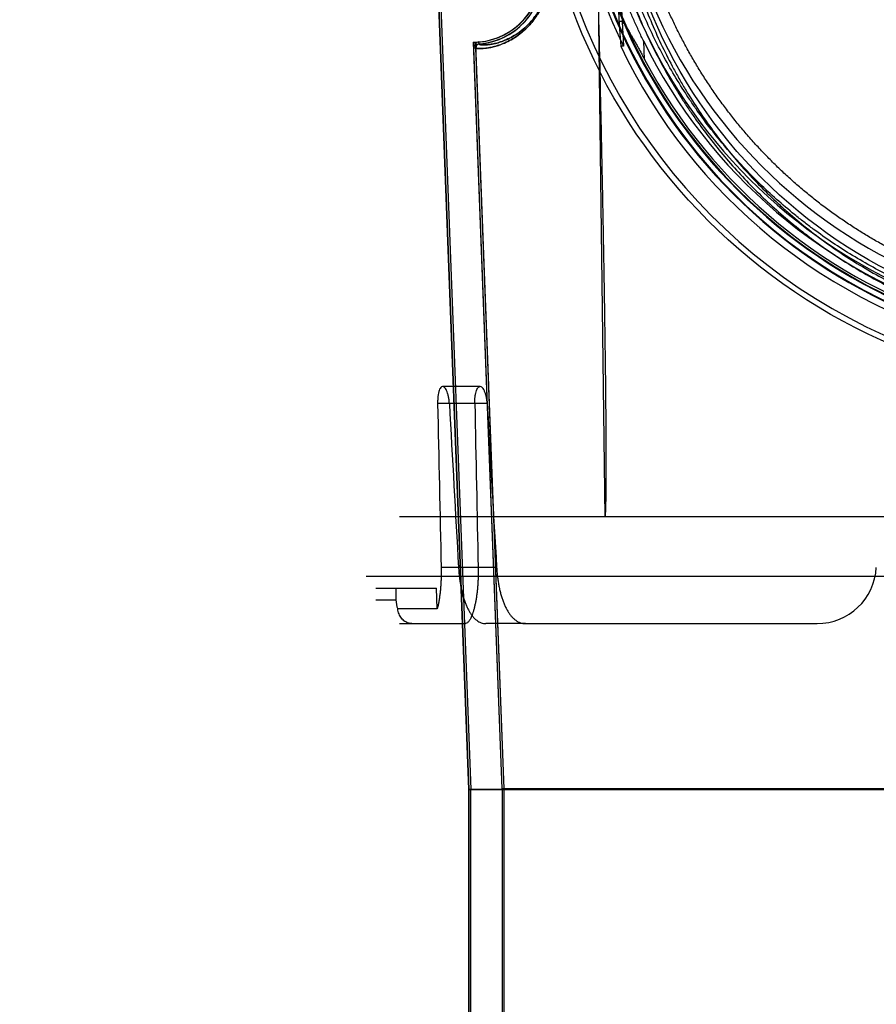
# Model space of a CAD drawing. Header units: millimetres. Extents: x 0 to 297, y 0 to 210.
# Tile 370 of 405: x 241.802 to 242.163, y 157.951 to 158.366. Entities that reach past the tile are written whole.
import ezdxf

# ---------------------------------------------------------------- set-up
doc = ezdxf.new("R2010")
doc.units = ezdxf.units.MM
doc.header["$LTSCALE"] = 16.335
doc.layers.get('0').update_dxf_attribs({"linetype": 'CONTINUOUS'})
for name, color, linetype in [('AXES_REF', 7, 'CONTINUOUS'), ('INTFCLR_1', 7, 'CONTINUOUS'), ('INTFCLR_144815', 7, 'CONTINUOUS'), ('INTFCLR_72935', 7, 'CONTINUOUS')]:
    doc.layers.add(name, color=color, linetype=linetype)

msp = doc.modelspace()

# ---------------------------------------------------------------- linework, layer by layer
at = {"color": 7, "linetype": 'Continuous'}
for radius in [4.8479140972, 4.8475, 4.8164570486]:
    msp.add_circle((241.5069109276, 154.9564782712), radius, dxfattribs=at)
msp.add_arc((241.5069109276, 154.9564782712), 4.8, 278.2771290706, 261.7228709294, dxfattribs=at)
at = {"layer": 'AXES_REF', "color": 7, "linetype": 'Continuous'}
msp.add_arc((241.5069109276, 154.9564782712), 4.91, 113.0826119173, 66.9173880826, dxfattribs=at)
at = {"layer": 'AXES_REF', "color": 9, "linetype": 'Continuous'}
msp.add_arc((241.5069109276, 154.9564782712), 4.4222561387, 94.4118118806, 85.5881881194, dxfattribs=at)
at = {"layer": 'INTFCLR_1', "color": 6, "linetype": 'Continuous'}
for p, q in [((241.9653248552, 158.7206826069), (241.9912747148, 158.0414711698)), ((241.9662053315, 158.7207297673), (241.9921563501, 158.0414880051)), ((242.0053930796, 158.0417407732), (241.9934450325, 158.354468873)), ((242.0062747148, 158.0417576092), (241.9943260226, 158.3545025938)), ((241.9912747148, 156.7064711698), (241.9912747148, 158.0414711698)), ((242.5428267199, 158.0414711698), (241.9912747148, 158.0414711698)), ((241.9921563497, 156.7064711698), (241.9921563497, 158.0414795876)), ((242.5287083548, 158.0417491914), (242.0053927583, 158.0417491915)), ((242.0053930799, 158.0417491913), (242.0053930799, 157.7576758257)), ((242.0062747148, 157.7576758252), (242.0062747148, 158.0417576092))]:
    msp.add_line(p, q, dxfattribs=at)
at = {"layer": 'INTFCLR_1', "color": 9, "linetype": 'Continuous'}
for p, q in [((241.9956947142, 158.3560544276), (241.9956181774, 158.356932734)), ((241.9934450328, 158.3544688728), (241.9943260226, 158.3545025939))]:
    msp.add_line(p, q, dxfattribs=at)
msp.add_circle((242.2670507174, 158.4514782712), 0.215, dxfattribs=at)
at = {"layer": 'INTFCLR_1', "color": 6, "linetype": 'Continuous'}
for centre, radius, start, end in [((241.9931128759, 158.3856826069), 0.028858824, 274.9802481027, 2.1879701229), ((241.9931128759, 158.3856826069), 0.0297404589, 274.9802484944, 2.1879705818), ((241.9958250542, 158.3545599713), 0.0023817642, 94.98291742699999, 182.1919978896), ((241.9958250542, 158.3545599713), 0.0015001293, 94.98369606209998, 182.1920035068)]:
    msp.add_arc(centre, radius, start, end, dxfattribs=at)
at = {"layer": 'INTFCLR_1', "color": 9, "linetype": 'Continuous'}
for points, knots in [([(242.3603518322, 158.6501280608), (242.3587406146, 158.6509125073), (242.3554866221, 158.6524466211), (242.3488856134, 158.6553578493), (242.3370745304, 158.660039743), (242.3231190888, 158.6643700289), (242.310609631, 158.6672153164), (242.3042393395, 158.6684047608), (242.3005591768, 158.6690171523), (242.2913445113, 158.6704258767), (242.2755620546, 158.6718907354), (242.2569137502, 158.6716556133), (242.2448577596, 158.6705504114), (242.2392915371, 158.6698545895), (242.2355849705, 158.669341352), (242.2255503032, 158.6677491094), (242.2094530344, 158.6641092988), (242.1938729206, 158.6588556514), (242.1846564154, 158.6550807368), (242.1813410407, 158.6536487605), (242.1764339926, 158.6514552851), (242.1661101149, 158.6464471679), (242.1509855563, 158.6376762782), (242.1368954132, 158.6275702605), (242.1283032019, 158.6204258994), (242.1244488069, 158.6170231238), (242.1219106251, 158.6147283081), (242.1151121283, 158.6083594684), (242.1046613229, 158.5973571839), (242.0921656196, 158.5815013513), (242.0829975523, 158.5673794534), (242.0772489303, 158.5570296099), (242.0741374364, 158.5509390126), (242.0696383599, 158.5416015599), (242.0636469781, 158.5270449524), (242.058499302, 158.5101650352), (242.0559177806, 158.4988382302), (242.0548655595, 158.4934703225), (242.0541993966, 158.4898339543), (242.052541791, 158.4797266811), (242.0512305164, 158.4666604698), (242.0509065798, 158.4534963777), (242.0509968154, 158.4468358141), (242.0511225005, 158.4430048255), (242.0515560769, 158.4335137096), (242.0528207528, 158.4212627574), (242.0551693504, 158.4082709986), (242.0565768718, 158.4018718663), (242.0574478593, 158.3982391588), (242.0588101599, 158.3928556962), (242.061079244, 158.3849312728), (242.0657218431, 158.371287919), (242.0712782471, 158.3581538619), (242.0769036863, 158.3471341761), (242.0803131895, 158.3410052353), (242.085580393, 158.3320439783), (242.0942066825, 158.3191616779), (242.1072404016, 158.303166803), (242.1180961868, 158.2921440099), (242.1257782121, 158.2852178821), (242.1310432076, 158.2806946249), (242.1405688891, 158.2730888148), (242.1550681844, 158.2631395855), (242.167431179, 158.2563339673), (242.1738189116, 158.2532207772)], [0, 0, 0, 0, 0.0078493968, 0.0157556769, 0.0315973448, 0.06348082, 0.0796255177, 0.0877696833, 0.09186257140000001, 0.09596636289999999, 0.128600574, 0.1611442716, 0.177500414, 0.1816059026, 0.1857145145, 0.1938901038, 0.2261064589, 0.2578609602, 0.2657731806, 0.2697286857, 0.2736790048, 0.2893160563, 0.3199691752, 0.350131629, 0.3651446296, 0.3688979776, 0.3726519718, 0.3801321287, 0.4097003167, 0.4390100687, 0.4684423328, 0.4833358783, 0.4908515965, 0.498396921, 0.52873346, 0.5596898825, 0.5755734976, 0.5795998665, 0.5836492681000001, 0.5917658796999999, 0.6244614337, 0.6410489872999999, 0.6494251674, 0.6536350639, 0.6578378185, 0.6910418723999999, 0.7074624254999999, 0.7156483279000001, 0.7197377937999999, 0.7238248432, 0.7399718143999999, 0.7558251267, 0.7869322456, 0.802323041, 0.8100025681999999, 0.8176490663, 0.8478512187, 0.8777971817, 0.9079026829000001, 0.9155006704, 0.9231007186, 0.93830313, 0.9688745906, 1, 1, 1, 1]), ([(241.9943260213, 158.3545025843), (241.9943342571, 158.3542859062), (241.9954987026, 158.3542117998), (241.9964886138, 158.3541324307), (241.9981478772, 158.354248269), (241.9997746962, 158.3544655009), (242.0017348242, 158.3548695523), (242.0039839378, 158.3555199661), (242.0065228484, 158.3564975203), (242.0093271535, 158.3579010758), (242.0123763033, 158.359865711), (242.0149711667, 158.362034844), (242.0170872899, 158.3642117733), (242.0187391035, 158.3661978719), (242.0200580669, 158.36808744), (242.0210808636, 158.3697877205), (242.0221225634, 158.3717284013), (242.0230581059, 158.3738613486), (242.0238538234, 158.3761854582), (242.0243860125, 158.3781137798), (242.0248155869, 158.3801758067), (242.0252246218, 158.3831098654), (242.0252997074, 158.3853794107), (242.0252417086, 158.3869033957)], [0, 0, 0, 0, 0.0129007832, 0.0477801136, 0.07449872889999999, 0.1073882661, 0.1467237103, 0.1929830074, 0.2466911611, 0.3083123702, 0.3792507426, 0.4620352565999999, 0.508884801, 0.5597369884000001, 0.6155593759, 0.6457937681, 0.6777486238, 0.7465620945, 0.7840437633, 0.8238376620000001, 0.8654990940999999, 0.9092634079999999, 1, 1, 1, 1]), ([(241.9956947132, 158.3560544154), (241.9957020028, 158.3558467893), (241.9967985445, 158.3557469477), (241.9977477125, 158.3556753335), (241.9993203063, 158.3557737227), (242.0008650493, 158.3559749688), (242.0027256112, 158.3563529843), (242.004861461, 158.3569668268), (242.0072730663, 158.3578930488), (242.0099375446, 158.3592264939), (242.0128354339, 158.3610963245), (242.0153015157, 158.3631629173), (242.0173128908, 158.3652382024), (242.0188834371, 158.3671327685), (242.020137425, 158.3689356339), (242.0211099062, 158.3705582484), (242.022100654, 158.3724110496), (242.022990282, 158.3744475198), (242.0237468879, 158.3766665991), (242.0242529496, 158.378508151), (242.0246613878, 158.3804775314), (242.0250502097, 158.3832800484), (242.0251213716, 158.3854477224), (242.0250660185, 158.3869034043)], [0, 0, 0, 0, 0.0129809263, 0.0477590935, 0.0743728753, 0.107135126, 0.1463267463, 0.1924321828, 0.2459854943, 0.3074636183, 0.378286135, 0.461004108, 0.5078490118, 0.5587223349, 0.6145978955, 0.6448734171, 0.6768805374, 0.7458344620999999, 0.7834065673, 0.8233054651, 0.8650849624, 0.9089800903, 1, 1, 1, 1])]:
    msp.add_open_spline(points, degree=3, knots=knots, dxfattribs=at)
at = {"layer": 'INTFCLR_144815', "color": 9, "linetype": 'Continuous'}
for p, q in [((242.045206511, 158.4378655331), (242.0486798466, 158.1564782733)), ((242.0536652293, 158.3856856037), (242.0547644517, 158.3642242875)), ((242.0655295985, 158.3495050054), (242.065135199, 158.357205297)), ((241.9961354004, 158.2114782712), (241.980227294, 158.2114782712)), ((241.9990782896, 158.2043707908), (241.9781813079, 158.2043707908)), ((242.0030563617, 158.1351698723), (241.9796508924, 158.1351698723)), ((241.9520507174, 158.1214782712), (241.9605558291, 158.1214782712)), ((241.9620507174, 158.1114782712), (241.9898807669, 158.1114782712)), ((242.0152169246, 158.1114782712), (241.998470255, 158.1114782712))]:
    msp.add_line(p, q, dxfattribs=at)
at = {"layer": 'INTFCLR_144815', "color": 6, "linetype": 'Continuous'}
for p, q in [((242.0550278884, 158.3854508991), (242.0565795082, 158.3551248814)), ((242.054763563, 158.3642344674), (242.0554200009, 158.3551188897)), ((242.0565799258, 158.3551249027), (242.0554200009, 158.3551188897)), ((242.5719507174, 158.1564782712), (241.9621507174, 158.1564782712)), ((241.9479940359, 158.1314782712), (242.5861073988, 158.1314782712)), ((241.9520507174, 158.1264782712), (241.9776862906, 158.1264782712)), ((241.9605558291, 158.1264782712), (241.9605558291, 158.1214782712)), ((241.9780047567, 158.1176337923), (241.9776862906, 158.1264782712)), ((241.9780047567, 158.1176337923), (241.961345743, 158.1176337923)), ((242.0152169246, 158.1114782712), (242.1383266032, 158.1114782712))]:
    msp.add_line(p, q, dxfattribs=at)
at = {"layer": 'INTFCLR_144815', "color": 9, "linetype": 'Continuous'}
msp.add_circle((242.2670507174, 158.4564782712), 0.2472630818, dxfattribs=at)
for centre, radius, start, end in [((242.2670507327, 158.4564346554), 0.2447631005, 179.9897901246, 0.0102099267), ((242.2670507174, 158.4565925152), 0.2318711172, 180.0282300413, 359.971769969), ((242.267050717, 158.4564513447), 0.2315220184, 179.9933364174, 0.0066635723), ((242.2670507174, 158.4565488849), 0.2293714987, 180.0176390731, 359.9823609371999), ((242.2670507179, 158.4564077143), 0.2290223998, 179.9823484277, 0.017651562)]:
    msp.add_arc(centre, radius, start, end, dxfattribs=at)
at = {"layer": 'INTFCLR_144815', "color": 6, "linetype": 'Continuous'}
for centre, radius, start, end in [((242.2670507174, 158.4564782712), 0.2225, 180.0510065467, 359.9489934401), ((242.2670507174, 158.4564782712), 0.215, 180.0000000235, 360), ((242.2670507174, 158.4564782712), 0.2336035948, 191.2877879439, 205.7133570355), ((242.2670507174, 158.4564782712), 0.225, 206.1813150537, 252.9936921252), ((242.2670507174, 158.4564782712), 0.2346509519, 205.5916832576, 256.2414276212), ((242.2670507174, 158.4564782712), 0.2281535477, 207.9606619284, 253.2357535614), ((242.1383266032, 158.1364782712), 0.025, 269.9999999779, 357.0000000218), ((241.9703261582, 158.1214826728), 0.0097703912, 180.025812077, 203.1992969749)]:
    msp.add_arc(centre, radius, start, end, dxfattribs=at)
for centre, major_axis, start_param, end_param in [((242.2670507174, 162.1766503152), (0, 8.3917577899), -4.2192934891, -4.2099081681), ((242.2670507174, 168.5255094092), (0, 12.6221802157), -3.7549873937, -3.7453978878), ((242.2670507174, 161.8334340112), (0, 7.8766716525), -4.2335651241, -4.2236405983), ((242.2670507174, 168.1822931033), (0, 12.1070940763), -3.7437095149, -3.7335425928)]:
    msp.add_ellipse(centre, major_axis=major_axis, ratio=0.0390783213, start_param=start_param, end_param=end_param, dxfattribs=at)
for points, knots in [([(242.2670507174, 158.2453022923), (242.2653738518, 158.2453022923), (242.2620190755, 158.2453427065), (242.2569876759, 158.2455246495), (242.2519566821, 158.2458282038), (242.2469263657, 158.2462538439), (242.2418970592, 158.2468022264), (242.2368691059, 158.2474741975), (242.2318430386, 158.2482707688), (242.2268193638, 158.249193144), (242.2217988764, 158.2502426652), (242.2167823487, 158.251420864), (242.2117709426, 158.2527293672), (242.206765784, 158.2541699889), (242.2017684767, 158.2557445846), (242.1967805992, 158.2574551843), (242.1918043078, 158.2593037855), (242.1868417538, 158.2612925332), (242.1818957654, 158.2634234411), (242.176969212, 158.2656986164), (242.1720656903, 158.2681199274), (242.1671888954, 158.2706892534), (242.1623432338, 158.2734081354), (242.1575334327, 158.2762779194), (242.1527648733, 158.2792994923), (242.1480434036, 158.2824733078), (242.1433754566, 158.2857992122), (242.1387680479, 158.2892763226), (242.1342287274, 158.2929029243), (242.1297655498, 158.2966763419), (242.1253870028, 158.3005928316), (242.1211019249, 158.3046474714), (242.1169193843, 158.3088340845), (242.1128485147, 158.3131452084), (242.1088983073, 158.3175721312), (242.1050773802, 158.3221049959), (242.1013937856, 158.3267329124), (242.0978547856, 158.3314441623), (242.0944666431, 158.3362264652), (242.0912344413, 158.3410672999), (242.0881619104, 158.3459543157), (242.0852516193, 158.3508752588), (242.0825050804, 158.3558179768), (242.0799228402, 158.360770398), (242.0775038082, 158.365722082), (242.0752452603, 158.3706649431), (242.0731430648, 158.3755936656), (242.0711924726, 158.3805046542), (242.0693884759, 158.3853956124), (242.067726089, 158.390265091), (242.066200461, 158.3951123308), (242.0648069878, 158.3999370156), (242.0635413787, 158.404739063), (242.0623996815, 158.4095184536), (242.0613781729, 158.4142756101), (242.0604733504, 158.4190115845), (242.0596819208, 158.423728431), (242.0590009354, 158.4284288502), (242.0584278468, 158.4331161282), (242.0579605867, 158.4377937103), (242.0575975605, 158.4424652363), (242.0573376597, 158.4471344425), (242.0571802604, 158.4518051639), (242.0571436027, 158.4549202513), (242.0571423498, 158.4564782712)], [0, 0, 0, 0, 0.0152115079, 0.0304312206, 0.0456674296, 0.060928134, 0.076221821, 0.0915561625, 0.1069396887, 0.1223797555, 0.1378850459, 0.1534623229, 0.169120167, 0.1848647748, 0.2007045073, 0.2166448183, 0.2326936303, 0.2488553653, 0.2651371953, 0.2815421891, 0.2980761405, 0.3147407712, 0.3315399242, 0.3484738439, 0.3655424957, 0.3827441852, 0.4000751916, 0.4175297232, 0.4350996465, 0.4527744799, 0.4705409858, 0.4883832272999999, 0.5062825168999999, 0.524217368, 0.5421640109, 0.5600969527, 0.5779894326, 0.5958136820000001, 0.6135422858, 0.6311489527, 0.6486090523, 0.6659016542, 0.6830048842, 0.6998975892, 0.7165613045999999, 0.7329915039, 0.7491899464, 0.7651635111, 0.7809214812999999, 0.7964748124, 0.8118350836, 0.8270148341, 0.8420260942, 0.856879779, 0.8715864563, 0.8861599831, 0.9006149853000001, 0.9149693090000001, 0.9292409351, 0.9434482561, 0.9576092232, 0.9717425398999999, 0.9858665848, 1, 1, 1, 1]), ([(242.065135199, 158.357205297), (242.0647960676, 158.3578950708), (242.06411129, 158.3593072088), (242.0630913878, 158.3614710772), (242.0620697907, 158.3637042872), (242.0610639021, 158.3659724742), (242.0600922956, 158.3682340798), (242.0591739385, 158.3704411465), (242.0583309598, 158.3725319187), (242.0575838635, 158.3744413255), (242.0569415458, 158.3761291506), (242.0563970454, 158.3775944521), (242.0559379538, 158.3788610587), (242.055445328, 158.3802332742), (242.0549975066, 158.3815826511), (242.0544171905, 158.3831115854), (242.0543155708, 158.3841172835), (242.0532026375, 158.3857649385), (242.0536652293, 158.3856856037)], [0, 0, 0, 0, 0.07502765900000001, 0.1531894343, 0.2335000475, 0.3147357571, 0.3953805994, 0.4737639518, 0.5480715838, 0.6154260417, 0.6738933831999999, 0.7243681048, 0.7679500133, 0.8055813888, 0.8660002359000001, 0.9102996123, 0.9541863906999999, 1, 1, 1, 1]), ([(242.0489464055, 158.1564782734), (242.0489982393, 158.1570279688), (242.0490718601, 158.1582529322), (242.0491356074, 158.1598657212), (242.0491796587, 158.1613507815), (242.0492106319, 158.1626242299), (242.049238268, 158.1640150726), (242.0492627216, 158.1655321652), (242.049284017, 158.1671852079), (242.0493021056, 158.1689848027), (242.0493168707, 158.170942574), (242.0493281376, 158.1730711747), (242.0493356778, 158.1753843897), (242.0493392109, 158.1778974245), (242.0493384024, 158.1806270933), (242.0493328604, 158.1835919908), (242.0493221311, 158.1868125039), (242.0493056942, 158.1903109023), (242.0492829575, 158.1941115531), (242.0492532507, 158.198240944), (242.0492158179, 158.2027279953), (242.0491697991, 158.2076051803), (242.0491142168, 158.2129085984), (242.0490479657, 158.2186776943), (242.0489698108, 158.2249546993), (242.0488783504, 158.2317866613), (242.0487719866, 158.2392261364), (242.0486488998, 158.2473313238), (242.0485070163, 158.2561666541), (242.048343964, 158.2658036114), (242.04815701, 158.2763221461), (242.0479430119, 158.2878107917), (242.0476983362, 158.3003679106), (242.0474187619, 158.3141027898), (242.0470993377, 158.3291378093), (242.0467341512, 158.3456126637), (242.0463159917, 158.3636900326), (242.0460114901, 158.3762934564), (242.0458485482, 158.3828922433)], [0, 0, 0, 0, 0.007314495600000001, 0.0162510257, 0.0213833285, 0.0269963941, 0.0331262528, 0.0398123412, 0.04709693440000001, 0.0550270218, 0.0636539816, 0.0730335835, 0.0832264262, 0.0942988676, 0.1063254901, 0.1193882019, 0.1335769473, 0.1489900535, 0.1657343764, 0.1839276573, 0.2036963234, 0.2251794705, 0.2485419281, 0.2739581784, 0.3016116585, 0.3317041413, 0.3644739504, 0.4001775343, 0.4390914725, 0.4815366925, 0.527863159, 0.5784596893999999, 0.6337610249, 0.6942474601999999, 0.7604526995, 0.8329851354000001, 0.9125547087, 1, 1, 1, 1]), ([(242.0547644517, 158.3642242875), (242.0547381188, 158.3645949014), (242.0544627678, 158.3654473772), (242.055995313, 158.3660568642), (242.0566618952, 158.3647191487), (242.0574965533, 158.3637414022), (242.0583211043, 158.3624168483), (242.0590794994, 158.3611894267), (242.0597996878, 158.3599600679), (242.0604436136, 158.3588400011), (242.0611553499, 158.3575770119), (242.0619329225, 158.3561755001), (242.0627709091, 158.3546450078), (242.0636599, 158.3530037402), (242.0645862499, 158.3512780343), (242.065212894, 158.3501016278), (242.0655295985, 158.3495050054)], [0, 0, 0, 0, 0.05257632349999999, 0.1037903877, 0.1639261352, 0.2300141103, 0.2946172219, 0.3816090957, 0.4351594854, 0.496039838, 0.564477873, 0.6402869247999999, 0.7228443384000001, 0.8113872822, 0.9044168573, 1, 1, 1, 1]), ([(241.980227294, 158.2114782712), (241.9799372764, 158.2114782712), (241.9794043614, 158.2111044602), (241.9789738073, 158.2102968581), (241.978629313, 158.2092917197), (241.9783822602, 158.2080610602), (241.9782521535, 158.2069147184), (241.9781932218, 158.2059284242), (241.9781728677, 158.2051545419), (241.9781757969, 158.2046332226), (241.9781813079, 158.2043707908)], [0, 0, 0, 0, 0.1117491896, 0.2185257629, 0.3551795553, 0.5181837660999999, 0.7017636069, 0.7991599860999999, 0.8988578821, 1, 1, 1, 1]), ([(241.9831109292, 158.2043707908), (241.9830966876, 158.2046273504), (241.9830591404, 158.2051352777), (241.9829756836, 158.2058886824), (241.9828666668, 158.206623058), (241.9826904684, 158.2075505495), (241.9824215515, 158.2086119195), (241.9820053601, 158.2097346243), (241.9814676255, 158.2107697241), (241.9807965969, 158.2114782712), (241.9803188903, 158.2114782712)], [0, 0, 0, 0, 0.0966385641, 0.1914996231, 0.2850139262, 0.3758213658, 0.5463009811, 0.6975250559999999, 0.8203382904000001, 1, 1, 1, 1]), ([(241.9938603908, 158.2043707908), (241.9938550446, 158.2046343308), (241.993852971, 158.2051575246), (241.9938762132, 158.2059334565), (241.9939254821, 158.206688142), (241.9940240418, 158.2076317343), (241.9941987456, 158.2087032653), (241.994523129, 158.2098326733), (241.9949611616, 158.2108512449), (241.9956112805, 158.2114782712), (241.9960384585, 158.2114782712)], [0, 0, 0, 0, 0.1010266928, 0.2004813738, 0.2974599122, 0.3908425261, 0.5638982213, 0.7139199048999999, 0.8362771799, 1, 1, 1, 1]), ([(241.9990782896, 158.2043707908), (241.9990638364, 158.2046249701), (241.9990254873, 158.2051282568), (241.9989397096, 158.2058750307), (241.9988272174, 158.2066035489), (241.9986447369, 158.2075258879), (241.9983643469, 158.2085854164), (241.9979288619, 158.2097104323), (241.9973538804, 158.2107699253), (241.996638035, 158.2114782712), (241.9961354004, 158.2114782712)], [0, 0, 0, 0, 0.0947760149, 0.1878479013, 0.2797571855, 0.3691474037, 0.5376219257, 0.6882798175, 0.8128844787, 1, 1, 1, 1]), ([(241.9796508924, 158.1351698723), (241.9796650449, 158.1345108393), (241.979678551, 158.1331994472), (241.9796543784, 158.1312452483), (241.9795862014, 158.1293212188), (241.9794752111, 158.1274393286), (241.9793229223, 158.12561035), (241.9791310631, 158.1238473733), (241.978902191, 158.1221604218), (241.9786391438, 158.1205612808), (241.978344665, 158.1190599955), (241.978121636, 158.1180966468), (241.9780047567, 158.1176337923)], [0, 0, 0, 0, 0.1119713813, 0.2227470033, 0.3319446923, 0.4389687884, 0.5429366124, 0.6436645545, 0.7401683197, 0.8320778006, 0.9189100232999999, 1, 1, 1, 1]), ([(241.9869916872, 158.1351698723), (241.9870284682, 158.1345206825), (241.9871203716, 158.1332304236), (241.9873139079, 158.1313099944), (241.9875621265, 158.1294203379), (241.9878637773, 158.1275787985), (241.9882186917, 158.125791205), (241.9886274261, 158.1240618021), (241.9890903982, 158.1224010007), (241.989603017, 158.1208317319), (241.9901635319, 158.1193603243), (241.9907778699, 158.1179784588), (241.9914455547, 158.1167008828), (241.9921666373, 158.115536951), (241.9929337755, 158.1145037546), (241.9937550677, 158.1135997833), (241.9946248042, 158.1128406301), (241.9955406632, 158.1122365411), (241.9964919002, 158.1118003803), (241.9974723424, 158.1115366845), (241.9981375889, 158.1114782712), (241.998470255, 158.1114782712)], [0, 0, 0, 0, 0.0689076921, 0.1370575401, 0.2045183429, 0.2708503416, 0.3347786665, 0.3976164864, 0.4591268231, 0.5174375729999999, 0.5725050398, 0.6259176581, 0.6776090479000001, 0.7251486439, 0.7708744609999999, 0.8137925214, 0.8543358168, 0.8928999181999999, 0.9296627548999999, 0.9647459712, 1, 1, 1, 1]), ([(241.9952812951, 158.1351698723), (241.9952947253, 158.134523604), (241.995306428, 158.133241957), (241.9952792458, 158.1313339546), (241.9952083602, 158.1294603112), (241.9950948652, 158.1276316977), (241.9949403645, 158.1258554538), (241.9947469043, 158.1241399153), (241.9945159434, 158.1224890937), (241.9942495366, 158.1209144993), (241.9939508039, 158.1194282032), (241.993623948, 158.1180438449), (241.9932719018, 158.1167704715), (241.992901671, 158.1156228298), (241.992525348, 158.1146325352), (241.9920869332, 158.1136498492), (241.9915507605, 158.1126942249), (241.9908604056, 158.1118207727), (241.9901932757, 158.1114782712), (241.9898807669, 158.1114782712)], [0, 0, 0, 0, 0.07720706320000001, 0.1530699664, 0.2278955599, 0.3011339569, 0.3718782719, 0.4408292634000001, 0.507313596, 0.5709478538, 0.6315440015, 0.6883565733, 0.7408062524, 0.7892993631, 0.8323396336, 0.8672617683, 0.9177969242, 0.9626738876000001, 1, 1, 1, 1]), ([(242.0030563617, 158.1351698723), (242.0030933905, 158.1345327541), (242.0031861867, 158.1332644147), (242.0033827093, 158.1313749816), (242.0036365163, 158.1295104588), (242.0039471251, 158.1276834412), (242.0043144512, 158.1259026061), (242.0047381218, 158.1241811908), (242.0052188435, 158.1225256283), (242.0057565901, 158.1209457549), (242.0063507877, 158.1194536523), (242.0070024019, 158.1180559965), (242.0077090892, 158.1167671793), (242.0084726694, 158.1155926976), (242.0092905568, 158.1145450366), (242.0101627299, 158.1136327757), (242.0110875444, 158.112865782), (242.0120605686, 158.1122553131), (242.0130794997, 158.1118096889), (242.0141359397, 158.1115383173), (242.0148574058, 158.1114782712), (242.0152169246, 158.1114782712)], [0, 0, 0, 0, 0.0666102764, 0.1327105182, 0.1982396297, 0.262976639, 0.3261011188, 0.3879823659, 0.447959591, 0.5059787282, 0.5621024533, 0.615507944, 0.6668329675, 0.715389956, 0.7615663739, 0.8053575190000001, 0.8468667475, 0.886651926, 0.9248563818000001, 0.962475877, 1, 1, 1, 1]), ([(241.9672874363, 158.1114782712), (241.9670346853, 158.1114782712), (241.9662979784, 158.1115318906), (241.9652896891, 158.1118341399), (241.9643218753, 158.1123837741), (241.9635716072, 158.1129933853), (241.9628973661, 158.1137500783), (241.9623323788, 158.114618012), (241.9618820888, 158.1155678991), (241.9615474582, 158.116577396), (241.9614010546, 158.1172775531), (241.961345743, 158.1176337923)], [0, 0, 0, 0, 0.0813447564, 0.2369232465, 0.3336098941, 0.43817632, 0.5465647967, 0.6584870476, 0.7703278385, 0.8839751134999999, 1, 1, 1, 1])]:
    msp.add_open_spline(points, degree=3, knots=knots, dxfattribs=at)
at = {"layer": 'INTFCLR_144815', "color": 9, "linetype": 'Continuous'}
for points, knots in [([(242.0453246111, 158.4516527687), (242.0454865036, 158.4444898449), (242.0464697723, 158.4302611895), (242.0498887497, 158.4092248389), (242.0538641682, 158.39382252), (242.0570833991, 158.3837675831), (242.0593622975, 158.3771728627), (242.0636881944, 158.3659127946), (242.0708904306, 158.3503772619), (242.0785651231, 158.3370809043), (242.0841406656, 158.3285688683), (242.0879587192, 158.3230105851), (242.0949167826, 158.3135773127), (242.1057210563, 158.3008049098), (242.1176245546, 158.2890415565), (242.1265074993, 158.2813781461), (242.1317543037, 158.2771516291), (242.1397581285, 158.2710044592), (242.1522878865, 158.2624604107), (242.1700459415, 158.2526012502), (242.1856678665, 158.2457347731), (242.1970160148, 158.2416745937), (242.2036597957, 158.2395641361), (242.2137388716, 158.2366249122), (242.2291797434, 158.2331170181), (242.2431513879, 158.2313379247), (242.2501898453, 158.2307915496)], [0, 0, 0, 0, 0.065112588, 0.129394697, 0.1934385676, 0.2094427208, 0.2253383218, 0.256842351, 0.3190311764, 0.3807412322, 0.3961553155, 0.411501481, 0.442018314, 0.5026504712, 0.5633236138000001, 0.5938905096, 0.609235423, 0.6245466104, 0.6856021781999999, 0.7468424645, 0.8088893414, 0.8404348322, 0.8563390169, 0.8722339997, 0.9358427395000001, 1, 1, 1, 1]), ([(242.2503065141, 158.2356019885), (242.2433180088, 158.2361380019), (242.2294472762, 158.2378746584), (242.2141119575, 158.2413073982), (242.2041003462, 158.2441823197), (242.1975041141, 158.2462471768), (242.18623988, 158.2502165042), (242.1707337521, 158.256930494), (242.1531033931, 158.2665724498), (242.1406566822, 158.2749303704), (242.1327083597, 158.2809472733), (242.1274999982, 158.2850791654), (242.1186879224, 158.2925712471), (242.1068761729, 158.3040707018), (242.0961494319, 158.3165657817), (242.089241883, 158.3257958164), (242.0854519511, 158.3312316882), (242.0799244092, 158.339552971), (242.0723109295, 158.3525488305), (242.0651649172, 158.3677456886), (242.0608743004, 158.3787609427), (242.0586143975, 158.3852102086), (242.055423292, 158.3950394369), (242.0514831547, 158.4100977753), (242.0480975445, 158.4306697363), (242.0471265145, 158.4445851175), (242.0469675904, 158.4515892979)], [0, 0, 0, 0, 0.0646712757, 0.128756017, 0.144762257, 0.1607751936, 0.1925243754, 0.2549242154, 0.3164399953, 0.3776942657, 0.3930416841, 0.4084179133, 0.439031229, 0.4997315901, 0.5603068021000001, 0.5907642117, 0.6060722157, 0.6214442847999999, 0.6829352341, 0.7448362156, 0.7761705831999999, 0.791975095, 0.8078842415, 0.8715193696, 0.935356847, 1, 1, 1, 1])]:
    msp.add_open_spline(points, degree=3, knots=knots, dxfattribs=at)
at = {"layer": 'INTFCLR_72935', "color": 6, "linetype": 'Continuous'}
for p, q in [((241.9912747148, 158.0414711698), (241.9653248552, 158.7206826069)), ((241.9662062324, 158.7207061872), (241.9921566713, 158.0414795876)), ((242.0053927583, 158.0417491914), (241.9933550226, 158.3568247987)), ((241.9942701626, 158.3559646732), (241.9933550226, 158.3568247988)), ((242.0062747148, 158.0417576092), (241.9942701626, 158.3559646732)), ((241.9912747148, 158.0414711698), (241.9912747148, 156.7064711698)), ((241.9912747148, 158.0414711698), (242.5428267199, 158.0414711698)), ((241.9921563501, 156.7064711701), (241.9921563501, 158.0414880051)), ((242.0053930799, 158.0417491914), (242.5287086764, 158.0417491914)), ((242.0053930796, 158.0417407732), (242.0053930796, 157.7553165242)), ((242.0062747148, 157.7562116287), (242.0062747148, 158.0417576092))]:
    msp.add_line(p, q, dxfattribs=at)
for radius, start, end in [(0.028858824, 270.4807594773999, 2.1879701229), (0.0297404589, 272.2301063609, 2.187970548)]:
    msp.add_arc((241.9931128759, 158.3856826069), radius, start, end, dxfattribs=at)
at = {"layer": 'INTFCLR_72935', "color": 9, "linetype": 'Continuous'}
for points, knots in [([(242.0252417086, 158.3869033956), (242.0252711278, 158.3861293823), (242.0252743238, 158.3846010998), (242.025118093, 158.3823473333), (242.0248168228, 158.380184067), (242.0243900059, 158.3781333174), (242.0238614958, 158.3762091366), (242.0230683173, 158.3738901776), (242.0219349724, 158.3712952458), (242.0206131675, 158.3689606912), (242.0195148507, 158.3673085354), (242.0184503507, 158.3658524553), (242.0171034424, 158.3642283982), (242.0149867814, 158.3620501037), (242.0123952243, 158.3598804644), (242.009347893, 158.3579123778), (242.0058417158, 158.3561594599), (242.0026251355, 158.355054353), (241.9995467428, 158.3544174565), (241.9975871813, 158.3541817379), (241.9958272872, 158.3541449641), (241.9949566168, 158.3542293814), (241.994331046, 158.3543706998), (241.9943260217, 158.3545025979)], [0, 0, 0, 0, 0.0460780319, 0.09082154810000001, 0.1342901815, 0.1759060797, 0.2153459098, 0.2529161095, 0.3216323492, 0.3834450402, 0.4122438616, 0.4396163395, 0.4907165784, 0.5376037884, 0.6201623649, 0.6911424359, 0.7529291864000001, 0.8529749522, 0.8925991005, 0.9391536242, 0.9721509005, 0.9921479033, 1, 1, 1, 1]), ([(242.0250881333, 158.3856828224), (242.0250865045, 158.3846316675), (242.0249945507, 158.3828811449), (242.0246625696, 158.3804853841), (242.0242571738, 158.3785265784), (242.0237536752, 158.3766891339), (242.023000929, 158.3744746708), (242.0219215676, 158.3719977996), (242.0200483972, 158.3686755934), (242.0179526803, 158.3658997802), (242.0153166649, 158.3631771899), (242.0128532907, 158.3611097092), (242.0099566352, 158.3592372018), (242.0072887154, 158.3578997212), (242.0048721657, 158.3569703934), (242.002729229, 158.3563532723), (242.0006477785, 158.3559318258), (241.9987863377, 158.3557101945), (241.9971203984, 158.3556927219), (241.9962846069, 158.35577401), (241.995698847, 158.3559272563), (241.9956943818, 158.3560543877)], [0, 0, 0, 0, 0.06738313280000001, 0.1121215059, 0.1549471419, 0.1955171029, 0.2341709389, 0.3048101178, 0.3683292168, 0.4783665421, 0.5264790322, 0.6111261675, 0.6838421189, 0.7471094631, 0.8021107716, 0.8495344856, 0.8900393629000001, 0.9376445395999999, 0.9713810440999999, 0.9918453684, 1, 1, 1, 1])]:
    msp.add_open_spline(points, degree=3, knots=knots, dxfattribs=at)
at = {"layer": 'INTFCLR_72935', "color": 6, "linetype": 'Continuous'}
msp.add_open_spline([(241.9956947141, 158.3560544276), (241.9952431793, 158.3560150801), (241.9945247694, 158.3557860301), (241.9945420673, 158.3553331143)], degree=3, dxfattribs=at)

doc.saveas('drawing.dxf')
